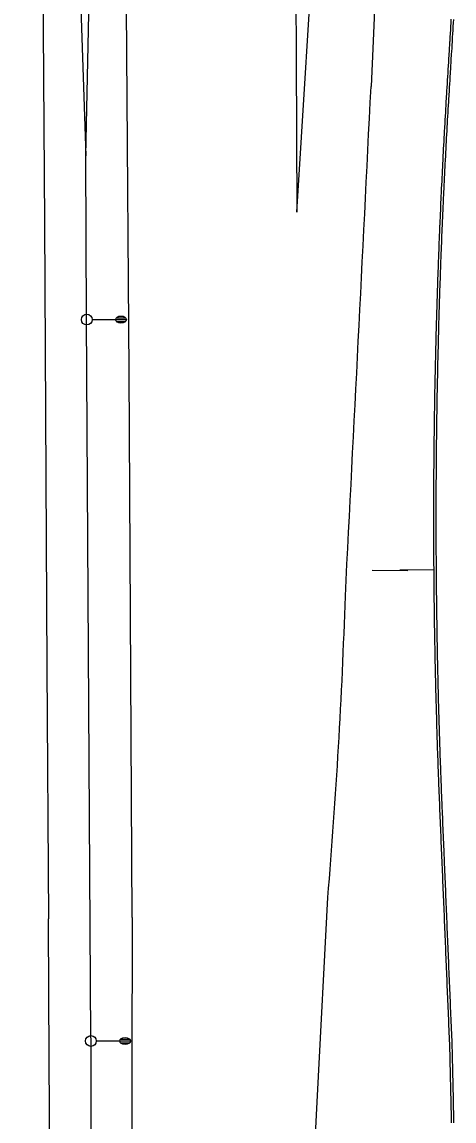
# Model space of a CAD drawing. Extents: x 2145380 to 2157287, y 139568 to 149130.
# Drawn here: x 2150797.8 to 2150917.8, y 144296.4 to 144602.2 of the extents above; entities that cross this region are included whole.
import ezdxf

# ---------------------------------------------------------------- set-up
doc = ezdxf.new("R2010")
doc.units = 0
for name, color, linetype in [('PR_PREVIOUSLY CONSTRUCTED', 7, 'Continuous'), ('TOPO_Asphalt', 7, 'Continuous'), ('TOPO_Concrete', 7, 'Continuous'), ('TOPO_Light Pole', 7, 'Continuous'), ('TOPO_Wall Freestanding', 7, 'Continuous')]:
    doc.layers.add(name, color=color, linetype=linetype)

# ---------------------------------------------------------------- blocks, each defined once
blk = doc.blocks.new('LP')
at = {"layer": 'TOPO_Light Pole'}
blk.add_line((3.81, 0), (20.32, 0), dxfattribs=at)
for points in [[(20.32, 0), (27.94, 0)], [(20.32, 0), (23.5, 0)], [(20.83, 1.27), (27.43, 1.27)], [(20.83, 1.27), (23.5, 1.27)], [(23.71, 1.27), (27.43, 1.27)], [(23.71, 0), (27.94, 0)], [(20.83, -1.27), (27.43, -1.27)], [(20.83, -1.27), (23.5, -1.27)], [(23.71, -1.27), (27.43, -1.27)]]:
    blk.add_lwpolyline(points, dxfattribs=at)
blk.add_circle((0, 0), 3.81, dxfattribs=at)
blk.add_ellipse((24.13, 0), major_axis=(3.81, 0), ratio=0.666667, dxfattribs=at)

msp = doc.modelspace()

# ---------------------------------------------------------------- linework, layer by layer
at = {"layer": 'PR_PREVIOUSLY CONSTRUCTED'}
msp.add_line((2150912.27, 144449.79), (2150902.75, 144449.73), dxfattribs=at)
for points in [[(2150917.15, 144295.9), (2150917.13, 144296.9), (2150917.11, 144297.9), (2150917.09, 144298.9), (2150917.07, 144299.9), (2150917.04, 144300.9), (2150917.02, 144301.9), (2150917, 144302.9), (2150916.98, 144303.9), (2150916.95, 144304.9), (2150916.93, 144305.9), (2150916.91, 144306.9), (2150916.89, 144307.62), (2150916.89, 144307.9), (2150916.86, 144308.9), (2150916.84, 144309.9), (2150916.82, 144310.9), (2150916.8, 144311.9), (2150916.77, 144312.9), (2150916.75, 144313.9), (2150916.73, 144314.9), (2150916.72, 144315.36), (2150916.71, 144315.9), (2150916.69, 144316.9), (2150916.64, 144317.9), (2150916.6, 144318.9), (2150916.56, 144319.9), (2150916.52, 144320.89), (2150916.48, 144321.89), (2150916.43, 144322.89), (2150916.39, 144323.89), (2150916.35, 144324.89), (2150916.31, 144325.89), (2150916.27, 144326.89), (2150916.23, 144327.89), (2150916.18, 144328.89), (2150916.14, 144329.89), (2150916.1, 144330.89), (2150916.06, 144331.88), (2150916.02, 144332.88), (2150915.97, 144333.88), (2150915.93, 144334.88), (2150915.89, 144335.88), (2150915.85, 144336.88), (2150915.81, 144337.88), (2150915.77, 144338.88), (2150915.72, 144339.88), (2150915.68, 144340.88), (2150915.64, 144341.88), (2150915.6, 144342.88), (2150915.56, 144343.87), (2150915.52, 144344.87), (2150915.47, 144345.87), (2150915.43, 144346.87), (2150915.39, 144347.87), (2150915.35, 144348.87), (2150915.31, 144349.87), (2150915.26, 144350.87), (2150915.22, 144351.87), (2150915.19, 144352.72), (2150915.18, 144352.87), (2150915.14, 144353.87), (2150915.1, 144354.86), (2150915.06, 144355.86), (2150915.01, 144356.86), (2150914.97, 144357.86), (2150914.93, 144358.86), (2150914.89, 144359.86), (2150914.85, 144360.86), (2150914.81, 144361.86), (2150914.76, 144362.86), (2150914.72, 144363.86), (2150914.7, 144364.3), (2150914.68, 144364.86), (2150914.64, 144365.86), (2150914.6, 144366.85), (2150914.55, 144367.85), (2150914.51, 144368.85), (2150914.47, 144369.85), (2150914.46, 144370.16), (2150914.43, 144370.85), (2150914.39, 144371.85), (2150914.35, 144372.85), (2150914.3, 144373.85), (2150914.26, 144374.85), (2150914.22, 144375.85), (2150914.18, 144376.85), (2150914.14, 144377.84), (2150914.1, 144378.84), (2150914.05, 144379.84), (2150914.01, 144380.84), (2150913.97, 144381.84), (2150913.93, 144382.84), (2150913.91, 144383.33), (2150913.91, 144383.33), (2150913.9, 144383.54), (2150913.89, 144383.84), (2150913.84, 144384.85), (2150913.8, 144385.85), (2150913.76, 144386.86), (2150913.72, 144387.87), (2150913.68, 144388.87), (2150913.65, 144389.88), (2150913.61, 144390.88), (2150913.57, 144391.89), (2150913.55, 144392.33), (2150913.53, 144392.9), (2150913.49, 144393.9), (2150913.46, 144394.91), (2150913.42, 144395.91), (2150913.39, 144396.92), (2150913.35, 144397.93), (2150913.32, 144398.93), (2150913.28, 144399.94), (2150913.25, 144400.94), (2150913.24, 144401.34), (2150913.22, 144401.95), (2150913.19, 144402.96), (2150913.16, 144403.96), (2150913.13, 144404.75), (2150913.12, 144404.97), (2150913.09, 144405.97), (2150913.06, 144406.98), (2150913.03, 144407.99), (2150913.01, 144408.99), (2150912.98, 144410), (2150912.97, 144410.36), (2150912.95, 144411), (2150912.92, 144412.01), (2150912.89, 144413.02), (2150912.87, 144414.02), (2150912.84, 144415.03), (2150912.82, 144416.04), (2150912.79, 144417.04), (2150912.77, 144418.05), (2150912.74, 144419.05), (2150912.74, 144419.37), (2150912.72, 144420.06), (2150912.7, 144421.07), (2150912.68, 144422.07), (2150912.65, 144423.08), (2150912.63, 144424.09), (2150912.61, 144425.09), (2150912.59, 144426.1), (2150912.57, 144427.11), (2150912.56, 144427.88), (2150912.55, 144428.11), (2150912.55, 144428.38), (2150912.54, 144429.12), (2150912.52, 144430.12), (2150912.5, 144431.13), (2150912.48, 144432.14), (2150912.47, 144433.14), (2150912.45, 144434.15), (2150912.44, 144435.16), (2150912.43, 144435.51), (2150912.42, 144436.16), (2150912.41, 144437.17), (2150912.4, 144437.4), (2150912.39, 144438.18), (2150912.38, 144439.18), (2150912.37, 144440.19), (2150912.35, 144441.2), (2150912.34, 144442.2), (2150912.33, 144443.21), (2150912.32, 144444.22), (2150912.31, 144445.22), (2150912.31, 144445.49), (2150912.3, 144446.23), (2150912.3, 144446.41), (2150912.29, 144447.24), (2150912.28, 144448.24), (2150912.28, 144449.25), (2150912.27, 144449.8), (2150912.27, 144449.81), (2150912.27, 144450.26), (2150912.26, 144451.26), (2150912.26, 144452.27), (2150912.25, 144453.27), (2150912.24, 144454.28), (2150912.24, 144455.29), (2150912.24, 144455.43), (2150912.23, 144456.29), (2150912.23, 144457.3), (2150912.23, 144458.05), (2150912.23, 144458.31), (2150912.22, 144459.31), (2150912.22, 144460.32), (2150912.22, 144461.33), (2150912.22, 144462.33), (2150912.22, 144463.34), (2150912.22, 144464.35), (2150912.22, 144464.44), (2150912.22, 144465.35), (2150912.22, 144466.36), (2150912.22, 144467.37), (2150912.22, 144468.37), (2150912.23, 144469.38), (2150912.23, 144470.39), (2150912.23, 144471.39), (2150912.24, 144472.4), (2150912.24, 144473.41), (2150912.24, 144473.46), (2150912.25, 144474.41), (2150912.25, 144475.42), (2150912.26, 144476.43), (2150912.26, 144477.43), (2150912.27, 144478.44), (2150912.28, 144479.45), (2150912.29, 144480.45), (2150912.3, 144481.46), (2150912.3, 144482.47), (2150912.3, 144482.48), (2150912.31, 144483.47), (2150912.32, 144483.71), (2150912.32, 144484.48), (2150912.34, 144485.49), (2150912.35, 144486.49), (2150912.36, 144487.5), (2150912.37, 144488.5), (2150912.38, 144489.51), (2150912.4, 144490.52), (2150912.4, 144490.72), (2150912.41, 144491.49), (2150912.41, 144491.52), (2150912.43, 144492.53), (2150912.44, 144493.54), (2150912.46, 144494.54), (2150912.47, 144495.55), (2150912.49, 144496.56), (2150912.51, 144497.56), (2150912.51, 144497.74), (2150912.52, 144498.57), (2150912.54, 144499.58), (2150912.56, 144500.51), (2150912.56, 144500.58), (2150912.58, 144501.59), (2150912.6, 144502.6), (2150912.62, 144503.6), (2150912.64, 144504.61), (2150912.66, 144505.61), (2150912.68, 144506.62), (2150912.71, 144507.63), (2150912.73, 144508.63), (2150912.75, 144509.52), (2150912.75, 144509.64), (2150912.78, 144510.65), (2150912.8, 144511.65), (2150912.83, 144512.66), (2150912.85, 144513.67), (2150912.88, 144514.67), (2150912.9, 144515.68), (2150912.93, 144516.68), (2150912.96, 144517.69), (2150912.98, 144518.53), (2150912.99, 144518.7), (2150913.02, 144519.7), (2150913.04, 144520.71), (2150913.07, 144521.71), (2150913.1, 144522.72), (2150913.13, 144523.73), (2150913.17, 144524.73), (2150913.2, 144525.74), (2150913.23, 144526.75), (2150913.26, 144527.54), (2150913.26, 144527.75), (2150913.3, 144528.76), (2150913.33, 144529.76), (2150913.36, 144530.77), (2150913.4, 144531.78), (2150913.43, 144532.78), (2150913.47, 144533.79), (2150913.51, 144534.79), (2150913.54, 144535.8), (2150913.57, 144536.55), (2150913.58, 144536.81), (2150913.62, 144537.81), (2150913.66, 144538.82), (2150913.7, 144539.82), (2150913.74, 144540.83), (2150913.78, 144541.83), (2150913.82, 144542.84), (2150913.86, 144543.85), (2150913.9, 144544.85), (2150913.93, 144545.56), (2150913.94, 144545.86), (2150913.99, 144546.86), (2150914.03, 144547.87), (2150914.04, 144548.02), (2150914.07, 144548.87), (2150914.12, 144549.88), (2150914.16, 144550.89), (2150914.21, 144551.89), (2150914.25, 144552.9), (2150914.28, 144553.5), (2150914.3, 144553.9), (2150914.33, 144554.57), (2150914.35, 144554.91), (2150914.39, 144555.91), (2150914.44, 144556.92), (2150914.49, 144557.92), (2150914.54, 144558.93), (2150914.59, 144559.93), (2150914.6, 144560.19), (2150914.64, 144560.94), (2150914.69, 144561.95), (2150914.74, 144562.95), (2150914.77, 144563.58), (2150914.79, 144563.96), (2150914.84, 144564.96), (2150914.9, 144565.97), (2150914.95, 144566.97), (2150915, 144567.98), (2150915.06, 144568.98), (2150915.11, 144569.99), (2150915.17, 144570.99), (2150915.22, 144572), (2150915.26, 144572.58), (2150915.28, 144573), (2150915.34, 144574.01), (2150915.39, 144575.01), (2150915.45, 144576.02), (2150915.51, 144577.02), (2150915.57, 144578.03), (2150915.63, 144579.03), (2150915.69, 144580.04), (2150915.75, 144581.04), (2150915.78, 144581.58), (2150915.78, 144581.58), (2150915.81, 144582.04), (2150915.87, 144583.04), (2150915.93, 144584.04), (2150915.99, 144585.04), (2150916.05, 144586.04), (2150916.11, 144587.03), (2150916.17, 144588.03), (2150916.21, 144588.62), (2150916.24, 144589.03), (2150916.3, 144590.03), (2150916.36, 144591.03), (2150916.42, 144592.02), (2150916.48, 144593.02), (2150916.5, 144593.44), (2150916.53, 144593.94), (2150916.54, 144594.02), (2150916.6, 144595.02), (2150916.64, 144595.74), (2150916.66, 144596.02), (2150916.7, 144596.67), (2150916.72, 144597.02), (2150916.78, 144598.01), (2150916.84, 144599.01), (2150916.9, 144600.01), (2150916.94, 144600.6), (2150916.96, 144601.01), (2150917.02, 144602.01), (2150917.08, 144603)], [(2150917.82, 144295.93), (2150917.8, 144296.93), (2150917.78, 144297.93), (2150917.75, 144298.93), (2150917.73, 144299.93), (2150917.71, 144300.93), (2150917.69, 144301.93), (2150917.67, 144302.93), (2150917.64, 144303.93), (2150917.62, 144304.93), (2150917.6, 144305.93), (2150917.58, 144306.93), (2150917.56, 144307.65), (2150917.55, 144307.93), (2150917.53, 144308.93), (2150917.51, 144309.93), (2150917.49, 144310.93), (2150917.46, 144311.93), (2150917.44, 144312.93), (2150917.42, 144313.93), (2150917.4, 144314.93), (2150917.39, 144315.39), (2150917.37, 144315.93), (2150917.35, 144316.93), (2150917.31, 144317.93), (2150917.27, 144318.92), (2150917.23, 144319.92), (2150917.19, 144320.92), (2150917.14, 144321.92), (2150917.1, 144322.92), (2150917.06, 144323.92), (2150917.02, 144324.92), (2150916.98, 144325.92), (2150916.93, 144326.92), (2150916.89, 144327.92), (2150916.85, 144328.92), (2150916.81, 144329.91), (2150916.77, 144330.91), (2150916.73, 144331.91), (2150916.68, 144332.91), (2150916.64, 144333.91), (2150916.6, 144334.91), (2150916.56, 144335.91), (2150916.52, 144336.91), (2150916.47, 144337.91), (2150916.43, 144338.91), (2150916.39, 144339.91), (2150916.35, 144340.91), (2150916.31, 144341.9), (2150916.27, 144342.9), (2150916.22, 144343.9), (2150916.18, 144344.9), (2150916.14, 144345.9), (2150916.1, 144346.9), (2150916.06, 144347.9), (2150916.02, 144348.9), (2150915.97, 144349.9), (2150915.93, 144350.9), (2150915.89, 144351.9), (2150915.85, 144352.75), (2150915.85, 144352.89), (2150915.81, 144353.89), (2150915.76, 144354.89), (2150915.72, 144355.89), (2150915.68, 144356.89), (2150915.64, 144357.89), (2150915.6, 144358.89), (2150915.56, 144359.89), (2150915.51, 144360.89), (2150915.47, 144361.89), (2150915.43, 144362.89), (2150915.39, 144363.88), (2150915.37, 144364.32), (2150915.35, 144364.88), (2150915.31, 144365.88), (2150915.26, 144366.88), (2150915.22, 144367.88), (2150915.18, 144368.88), (2150915.14, 144369.88), (2150915.13, 144370.19), (2150915.1, 144370.88), (2150915.05, 144371.88), (2150915.01, 144372.88), (2150914.97, 144373.88), (2150914.93, 144374.88), (2150914.89, 144375.87), (2150914.85, 144376.87), (2150914.8, 144377.87), (2150914.76, 144378.87), (2150914.72, 144379.87), (2150914.68, 144380.87), (2150914.64, 144381.87), (2150914.6, 144382.87), (2150914.57, 144383.35), (2150914.57, 144383.36), (2150914.57, 144383.57), (2150914.55, 144383.87), (2150914.51, 144384.88), (2150914.47, 144385.88), (2150914.43, 144386.89), (2150914.39, 144387.89), (2150914.35, 144388.9), (2150914.31, 144389.9), (2150914.27, 144390.91), (2150914.24, 144391.91), (2150914.22, 144392.36), (2150914.2, 144392.92), (2150914.16, 144393.93), (2150914.13, 144394.93), (2150914.09, 144395.94), (2150914.05, 144396.94), (2150914.02, 144397.95), (2150913.99, 144398.95), (2150913.95, 144399.96), (2150913.92, 144400.97), (2150913.91, 144401.37), (2150913.89, 144401.97), (2150913.85, 144402.98), (2150913.82, 144403.98), (2150913.8, 144404.77), (2150913.79, 144404.99), (2150913.76, 144405.99), (2150913.73, 144407), (2150913.7, 144408.01), (2150913.67, 144409.01), (2150913.64, 144410.02), (2150913.63, 144410.37), (2150913.62, 144411.02), (2150913.59, 144412.03), (2150913.56, 144413.03), (2150913.54, 144414.04), (2150913.51, 144415.05), (2150913.48, 144416.05), (2150913.46, 144417.06), (2150913.44, 144418.06), (2150913.41, 144419.07), (2150913.4, 144419.38), (2150913.39, 144420.08), (2150913.37, 144421.08), (2150913.34, 144422.09), (2150913.32, 144423.09), (2150913.3, 144424.1), (2150913.28, 144425.11), (2150913.26, 144426.11), (2150913.24, 144427.12), (2150913.23, 144427.9), (2150913.22, 144428.12), (2150913.22, 144428.4), (2150913.2, 144429.13), (2150913.19, 144430.14), (2150913.17, 144431.14), (2150913.15, 144432.15), (2150913.13, 144433.15), (2150913.12, 144434.16), (2150913.1, 144435.17), (2150913.1, 144435.52), (2150913.09, 144436.17), (2150913.07, 144437.18), (2150913.07, 144437.41), (2150913.06, 144438.19), (2150913.05, 144439.19), (2150913.03, 144440.2), (2150913.02, 144441.2), (2150913.01, 144442.21), (2150913, 144443.22), (2150912.99, 144444.22), (2150912.98, 144445.23), (2150912.98, 144445.5), (2150912.97, 144446.24), (2150912.97, 144446.42), (2150912.96, 144447.24), (2150912.95, 144448.25), (2150912.94, 144449.25), (2150912.94, 144449.81), (2150912.94, 144449.82), (2150912.94, 144450.26), (2150912.93, 144451.27), (2150912.92, 144452.27), (2150912.92, 144453.28), (2150912.91, 144454.28), (2150912.91, 144455.29), (2150912.91, 144455.43), (2150912.9, 144456.3), (2150912.9, 144457.3), (2150912.9, 144458.05), (2150912.9, 144458.31), (2150912.89, 144459.32), (2150912.89, 144460.32), (2150912.89, 144461.33), (2150912.89, 144462.33), (2150912.89, 144463.34), (2150912.89, 144464.35), (2150912.89, 144464.44), (2150912.89, 144465.35), (2150912.89, 144466.36), (2150912.89, 144467.37), (2150912.89, 144468.37), (2150912.89, 144469.38), (2150912.9, 144470.38), (2150912.9, 144471.39), (2150912.9, 144472.4), (2150912.91, 144473.4), (2150912.91, 144473.46), (2150912.91, 144474.41), (2150912.92, 144475.42), (2150912.92, 144476.42), (2150912.93, 144477.43), (2150912.94, 144478.43), (2150912.95, 144479.44), (2150912.95, 144480.45), (2150912.96, 144481.45), (2150912.97, 144482.46), (2150912.97, 144482.47), (2150912.98, 144483.47), (2150912.98, 144483.7), (2150912.99, 144484.47), (2150913, 144485.48), (2150913.01, 144486.48), (2150913.03, 144487.49), (2150913.04, 144488.5), (2150913.05, 144489.5), (2150913.07, 144490.51), (2150913.07, 144490.71), (2150913.08, 144491.48), (2150913.08, 144491.52), (2150913.09, 144492.52), (2150913.11, 144493.53), (2150913.12, 144494.53), (2150913.14, 144495.54), (2150913.16, 144496.55), (2150913.17, 144497.55), (2150913.18, 144497.73), (2150913.19, 144498.56), (2150913.21, 144499.56), (2150913.23, 144500.49), (2150913.23, 144500.57), (2150913.25, 144501.58), (2150913.27, 144502.58), (2150913.29, 144503.59), (2150913.31, 144504.59), (2150913.33, 144505.6), (2150913.35, 144506.61), (2150913.37, 144507.61), (2150913.4, 144508.62), (2150913.42, 144509.5), (2150913.42, 144509.62), (2150913.44, 144510.63), (2150913.47, 144511.64), (2150913.49, 144512.64), (2150913.52, 144513.65), (2150913.54, 144514.65), (2150913.57, 144515.66), (2150913.6, 144516.67), (2150913.63, 144517.67), (2150913.65, 144518.51), (2150913.65, 144518.68), (2150913.68, 144519.68), (2150913.71, 144520.69), (2150913.74, 144521.69), (2150913.77, 144522.7), (2150913.8, 144523.71), (2150913.83, 144524.71), (2150913.87, 144525.72), (2150913.9, 144526.72), (2150913.92, 144527.52), (2150913.93, 144527.73), (2150913.96, 144528.74), (2150914, 144529.74), (2150914.03, 144530.75), (2150914.07, 144531.75), (2150914.1, 144532.76), (2150914.14, 144533.76), (2150914.17, 144534.77), (2150914.21, 144535.77), (2150914.24, 144536.53), (2150914.25, 144536.78), (2150914.29, 144537.79), (2150914.33, 144538.79), (2150914.36, 144539.8), (2150914.4, 144540.8), (2150914.44, 144541.81), (2150914.48, 144542.81), (2150914.53, 144543.82), (2150914.57, 144544.82), (2150914.6, 144545.54), (2150914.61, 144545.83), (2150914.65, 144546.83), (2150914.7, 144547.84), (2150914.7, 144547.99), (2150914.74, 144548.84), (2150914.78, 144549.85), (2150914.83, 144550.86), (2150914.87, 144551.86), (2150914.92, 144552.87), (2150914.95, 144553.47), (2150914.97, 144553.87), (2150915, 144554.54), (2150915.01, 144554.88), (2150915.06, 144555.88), (2150915.11, 144556.89), (2150915.16, 144557.89), (2150915.21, 144558.9), (2150915.26, 144559.9), (2150915.27, 144560.15), (2150915.31, 144560.91), (2150915.36, 144561.91), (2150915.41, 144562.92), (2150915.44, 144563.54), (2150915.46, 144563.92), (2150915.51, 144564.93), (2150915.56, 144565.93), (2150915.62, 144566.94), (2150915.67, 144567.94), (2150915.72, 144568.95), (2150915.78, 144569.95), (2150915.83, 144570.96), (2150915.89, 144571.96), (2150915.92, 144572.54), (2150915.95, 144572.96), (2150916, 144573.97), (2150916.06, 144574.97), (2150916.12, 144575.98), (2150916.18, 144576.98), (2150916.24, 144577.99), (2150916.3, 144578.99), (2150916.36, 144580), (2150916.42, 144581), (2150916.45, 144581.54), (2150916.45, 144581.54), (2150916.48, 144582), (2150916.54, 144583), (2150916.6, 144584), (2150916.66, 144585), (2150916.72, 144585.99), (2150916.78, 144586.99), (2150916.84, 144587.99), (2150916.88, 144588.58), (2150916.9, 144588.99), (2150916.96, 144589.99), (2150917.02, 144590.99), (2150917.08, 144591.98), (2150917.14, 144592.98), (2150917.17, 144593.4), (2150917.2, 144593.9), (2150917.2, 144593.98), (2150917.27, 144594.98), (2150917.31, 144595.7), (2150917.33, 144595.98), (2150917.37, 144596.63), (2150917.39, 144596.97), (2150917.45, 144597.97), (2150917.51, 144598.97), (2150917.57, 144599.97), (2150917.6, 144600.56), (2150917.63, 144600.97), (2150917.69, 144601.97), (2150917.75, 144602.96)]]:
    msp.add_lwpolyline(points, dxfattribs=at)
at = {"layer": 'TOPO_Asphalt'}
for points in [[(2150797.76, 145588.17), (2150797.87, 145568.78), (2150798.69, 145456.7), (2150799.25, 145366.04), (2150799.65, 145260.78), (2150800.52, 145130.75), (2150801.07, 145042.9), (2150801.65, 144930.63), (2150802.69, 144767.13), (2150803.17, 144667.65), (2150804.04, 144546.48), (2150804.68, 144422.59), (2150805.14, 144352.67)], [(2150828.34, 144353.08), (2150827.5, 144504.93), (2150826.28, 144682.3), (2150825.48, 144851.55), (2150824.54, 144995.04), (2150823.51, 145157.76), (2150822.82, 145265.47), (2150822.14, 145361.86), (2150821.58, 145460.88), (2150820.75, 145579.41), (2150820.7, 145588.33)], [(2150869.77, 144922.36), (2150871.92, 144856.82), (2150872.72, 144843.73), (2150873.07, 144758.19), (2150873.51, 144680.67), (2150873.98, 144592.43), (2150874.14, 144549.35), (2150879.45, 144634.32), (2150884.55, 144722.25)], [(2150895.37, 143948.05), (2150890.63, 143987.86), (2150885.19, 144049.81), (2150879.81, 144111.03), (2150876.42, 144145.22), (2150875.89, 144216.4), (2150876.36, 144234.56), (2150879.92, 144303.53), (2150882.75, 144358.63)], [(2150807.67, 143887.53), (2150807.44, 143966.31), (2150806.9, 144056.13), (2150806.17, 144146.89), (2150805.66, 144248.28), (2150805.26, 144331.45), (2150805.14, 144352.67)], [(2150828.34, 144353.08), (2150828.15, 144268.17), (2150829.17, 144181.41), (2150829.5, 144091.66), (2150830.07, 144002.07), (2150830.51, 143928.87), (2150830.91, 143895.8)]]:
    msp.add_lwpolyline(points, dxfattribs=at)
for centre, radius, start, end in [((2156817.58, 144329.96), 5928.27, 176.225927, 177.541512), ((2045414.72, 149820.8), 105609.95, 357.0808966, 357.1578941), ((2149247.67, 144495.8), 1640.83, 355.20431, 358.13888)]:
    msp.add_arc(centre, radius, start, end, dxfattribs=at)
at = {"layer": 'TOPO_Concrete'}
msp.add_line((2150895.08, 144449.68), (2150905, 144449.65), dxfattribs=at)
at = {"layer": 'TOPO_Wall Freestanding'}
msp.add_lwpolyline([(2150814.95, 144674.13), (2150813.89, 144629.16), (2150813.99, 144608.87), (2150815.49, 144564.97), (2150816.44, 144608.91), (2150816.34, 144629.47)], close=True, dxfattribs=at)
for points in [[(2150816.92, 144319.55), (2150815.65, 144519.6), (2150815.49, 144564.97)], [(2150816.91, 144319.52), (2150816.87, 144276.11), (2150815.95, 144245.15), (2150815.62, 144222.72), (2150816.62, 144196.87), (2150817.93, 144113.24), (2150818.37, 144033), (2150819.07, 143908.86), (2150819.34, 143887.25), (2150820.2, 143749.08), (2150821.44, 143516.51), (2150822.31, 143388.94), (2150823.24, 143249.95), (2150824.05, 143083.04), (2150825.67, 143063.22), (2150826.64, 143047.53)]]:
    msp.add_lwpolyline(points, dxfattribs=at)

# ---------------------------------------------------------------- block references
at = {"layer": 'TOPO_Light Pole', "xscale": 0.39370000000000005, "yscale": 0.3937000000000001}
for p in [(2150815.77, 144519.42), (2150816.91, 144318.7)]:
    msp.add_blockref('LP', p, dxfattribs=at)

doc.saveas('drawing.dxf')
